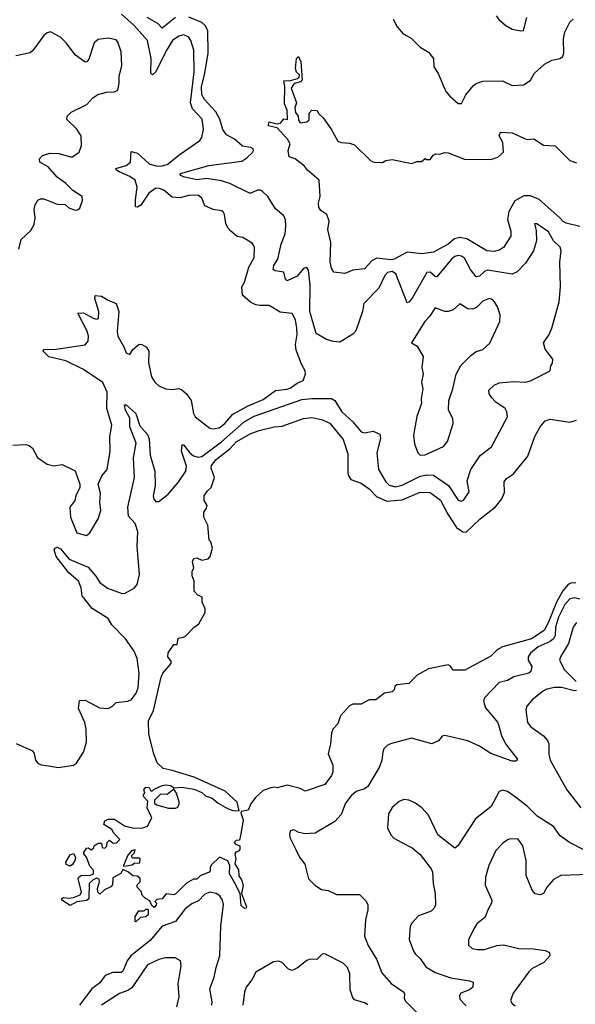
# Model space of a CAD drawing. Extents: x 2199565 to 2323334, y 894172 to 1018966.
# Tile 318 of 440: x 2287858 to 2291238, y 946690 to 952681. Entities that reach past the tile are written whole.
import ezdxf

# ---------------------------------------------------------------- set-up
doc = ezdxf.new("R2010")
doc.units = 0

msp = doc.modelspace()

# ---------------------------------------------------------------- linework, layer by layer
at = {"layer": '0CON10XD'}
for points in [[(2287815, 950092.5), (2287895, 950095.6), (2287915, 950090.6), (2287934.6, 950074.6), (2287965, 950017.8), (2288025, 949976.5), (2288065, 949966.9), (2288115, 949974), (2288195, 949936.2), (2288223.3, 949855), (2288223.8, 949835), (2288200, 949785), (2288193.8, 949755), (2288162.5, 949715), (2288165.8, 949655), (2288205, 949560), (2288265, 949542), (2288285, 949558.8), (2288335.6, 949644.4), (2288350.6, 949695), (2288345.7, 949745), (2288349.7, 949799.7), (2288336, 949855), (2288357.5, 949905), (2288390, 949945), (2288407.1, 950055), (2288407, 950143), (2288418, 950215), (2288387.8, 950315), (2288389.1, 950415), (2288364.1, 950474.1), (2288245, 950552.3), (2288138, 950605), (2288035, 950630.4), (2288000, 950665), (2288004.3, 950675.7), (2288064.6, 950675.4), (2288256.8, 950703.2), (2288274.2, 950725.8), (2288276.9, 950755), (2288271.1, 950781.1), (2288212, 950895), (2288245, 950896.9), (2288305, 950864.4), (2288325, 950859.2), (2288337, 950863), (2288338.6, 950905), (2288314.3, 950985), (2288317, 951003), (2288355, 951000), (2288395, 950974), (2288444.4, 950954.4), (2288460, 950905), (2288451.2, 950785), (2288454.7, 950755), (2288491.1, 950691.1), (2288504.4, 950655), (2288527.5, 950645), (2288546.2, 950675), (2288585, 950706.7), (2288600, 950705), (2288628.8, 950688.8), (2288644, 950665), (2288642.2, 950595), (2288658.6, 950508.6), (2288680, 950475), (2288705, 950454.2), (2288747.5, 950435), (2288785, 950431.1), (2288825, 950436.9), (2288845, 950429.2), (2288872.9, 950405), (2288900.6, 950365), (2288915.7, 950285), (2288925.6, 950265.6), (2289015, 950195.6), (2289035, 950192.5), (2289071.6, 950198.4), (2289105.8, 950224.2), (2289155, 950280.8), (2289248, 950332), (2289339.7, 950370.3), (2289414.4, 950425), (2289485, 950433.2), (2289505, 950441.8), (2289545, 950470), (2289583.3, 950486.7), (2289597.5, 950525), (2289594.3, 950545), (2289571.5, 950585), (2289540.8, 950670.8), (2289536.1, 950705), (2289545.7, 950765), (2289544.8, 950804.8), (2289534.8, 950854.8), (2289515, 950894), (2289442.6, 950902.6), (2289375, 950943.1), (2289318.3, 950941.7), (2289295, 950946.9), (2289262.4, 950962.4), (2289213.6, 951005), (2289210, 951055), (2289225.6, 951085), (2289251.1, 951175), (2289284.5, 951235), (2289285.6, 951295), (2289280.3, 951310.3), (2289272.3, 951322.3), (2289215, 951356.7), (2289181.7, 951361.7), (2289143.3, 951395), (2289123.8, 951415), (2289111.2, 951441.2), (2289104, 951495), (2289095, 951511.2), (2289085, 951518), (2289035, 951526), (2288985, 951548.8), (2288965.4, 951595.4), (2288943.4, 951613.4), (2288887.6, 951612.4), (2288832.7, 951597.3), (2288785, 951601.4), (2288734.4, 951645), (2288708.8, 951655), (2288685, 951655.2), (2288643.6, 951626.4), (2288595, 951552.9), (2288575, 951540.8), (2288563, 951543), (2288561.5, 951585), (2288573.2, 951663.2), (2288559.2, 951705), (2288528.1, 951728.1), (2288462.5, 951755), (2288446.2, 951765), (2288442.5, 951775), (2288505.8, 951794.2), (2288532.5, 951815), (2288535, 951880), (2288575, 951869.6), (2288644.5, 951805), (2288695, 951790.7), (2288725, 951791.6), (2288755, 951801.1), (2288835, 951863.1), (2288953.6, 951946.4), (2288965.6, 951965), (2288976.9, 952015), (2288967.1, 952075), (2288909.2, 952139.2), (2288896.5, 952175), (2288918.9, 952365), (2288918.1, 952495), (2288899.6, 952555), (2288885, 952576.7), (2288855, 952589.4), (2288825, 952580.6), (2288788.1, 952555), (2288748.6, 952491.4), (2288686.2, 952363.8), (2288665, 952345.7), (2288655.5, 952355.5), (2288656.6, 952445), (2288634.6, 952554.6), (2288554.2, 952645), (2288477, 952715)], [(2287837, 948277), (2287935, 948233.3), (2287945.8, 948215.8), (2287954, 948175), (2287968.1, 948158.1), (2287987.5, 948147.5), (2288035, 948140.5), (2288091.5, 948131.5), (2288185.2, 948144.8), (2288202.6, 948157.4), (2288245, 948224), (2288264.4, 948285), (2288262.9, 948365), (2288254.3, 948405), (2288215, 948490), (2288221.7, 948538.3), (2288255, 948541.2), (2288342.5, 948495), (2288395, 948490), (2288422.5, 948505), (2288445, 948527.5), (2288515, 948535.7), (2288538, 948545), (2288567, 948583), (2288578.9, 948615), (2288585.3, 948705), (2288573.1, 948795), (2288555, 948840), (2288500.5, 948915), (2288418.7, 948998.7), (2288395, 949038.5), (2288299.2, 949099.2), (2288238.2, 949175), (2288232.5, 949225), (2288215.9, 949265), (2288156.9, 949315), (2288080.4, 949415), (2288066.5, 949455), (2288073.3, 949466.7), (2288085, 949471.5), (2288105, 949462.2), (2288158.8, 949398.8), (2288275, 949350.9), (2288321.8, 949295), (2288345.9, 949255.9), (2288391.9, 949221.9), (2288475, 949191.5), (2288495, 949190.9), (2288555, 949222.7), (2288572.6, 949245), (2288587.4, 949305), (2288571.9, 949478.1), (2288576, 949565), (2288560.8, 949615), (2288519.8, 949659.8), (2288514.7, 949715), (2288555.2, 949894.8), (2288554.8, 949934.8), (2288549.8, 950015), (2288566.6, 950105), (2288527.5, 950205), (2288526.9, 950256.9), (2288501.5, 950305), (2288495, 950337.5), (2288505, 950338.8), (2288563.5, 950285), (2288589.1, 950209.1), (2288635, 950156.4), (2288645, 950131.4), (2288651.8, 950031.8), (2288679.5, 949935), (2288682.5, 949845), (2288670.2, 949785), (2288673, 949763), (2288685, 949749.3), (2288705, 949750.5), (2288760.2, 949795), (2288822.4, 949865), (2288867.5, 949935), (2288873.4, 949965), (2288842.5, 950055), (2288846.2, 950093.8), (2288855, 950094.2), (2288892.9, 950045), (2288915, 950027.8), (2288945, 950018.6), (2288965, 950023.7), (2289085, 950112.1), (2289223.8, 950235), (2289285, 950269.4), (2289575, 950369.5), (2289635, 950377), (2289755, 950376.7), (2289775, 950364.4), (2289818, 950295), (2289884.8, 950234.8), (2289935, 950174), (2289955, 950167.5), (2290008.5, 950178.5), (2290048.6, 950158.6), (2290052.5, 950132.5), (2290030, 950045), (2290041.2, 949945), (2290085, 949870), (2290105, 949850), (2290145, 949838.8), (2290185, 949849.2), (2290295, 949904), (2290335, 949912.6), (2290375, 949910.8), (2290467.6, 949847.6), (2290525, 949757.5), (2290545, 949751.4), (2290560.3, 949759.7), (2290591.7, 949808.3), (2290580, 949875), (2290602.1, 949945), (2290659.9, 950030.1), (2290728.1, 950081.9), (2290826, 950265), (2290822.5, 950295), (2290812.5, 950315), (2290754, 950355), (2290730.5, 950380.5), (2290714.1, 950404.1), (2290712.7, 950427.3), (2290745, 950458), (2290775, 950472.5), (2290865, 950479.5), (2290935, 950476.5), (2290965, 950484.4), (2291085, 950543.8), (2291088.8, 950575), (2291099.5, 950590.5), (2291101.2, 950615), (2291055, 950676.2), (2291044.3, 950715), (2291079.4, 950765), (2291096.5, 950805), (2291140, 950965), (2291148.9, 951055), (2291144.3, 951205), (2291152.5, 951275), (2291146.5, 951296.5), (2291105.3, 951335.3), (2291075, 951391.4), (2291005, 951440), (2290990, 951440), (2290999.5, 951399.5), (2291001.9, 951335), (2290984.7, 951275.3), (2290935, 951199.4), (2290885, 951147.5), (2290855, 951132.2), (2290705, 951156.7), (2290685, 951148.5), (2290655, 951120.4), (2290635, 951117.3), (2290600.6, 951160.6), (2290565, 951229.5), (2290545, 951242.9), (2290526.2, 951246.2), (2290505, 951240.4), (2290485, 951223.8), (2290395, 951117.1), (2290385, 951117.9), (2290355, 951144.4), (2290335, 951142.2), (2290245, 950986.9), (2290225, 950962.5), (2290215, 950958.8), (2290145.3, 951135.3), (2290125, 951148.2), (2290095, 951143.5), (2290079.1, 951125), (2290043, 951047), (2289952.3, 950955), (2289943.3, 950905), (2289902.7, 950787.3), (2289885, 950768.1), (2289805, 950720), (2289765, 950722.5), (2289725, 950735.7), (2289662.1, 950772.1), (2289623.3, 950905), (2289625.9, 951065.9), (2289615, 951157.5), (2289605, 951174), (2289585, 951168.1), (2289545, 951121.1), (2289485, 951093.1), (2289475, 951103.3), (2289464.2, 951145), (2289412.3, 951152.3), (2289400.8, 951160.8), (2289404.7, 951185), (2289428.4, 951225), (2289448.2, 951315), (2289471.9, 951378.1), (2289477.3, 951425), (2289474.4, 951464.4), (2289465, 951488.8), (2289415, 951530), (2289368.2, 951605), (2289335, 951636.5), (2289323.3, 951643.3), (2289305, 951643.4), (2289265, 951625.6), (2289255, 951626.7), (2289135.4, 951685.4), (2289085, 951701.2), (2288995, 951715.3), (2288935, 951707.7), (2288853.3, 951725), (2288834.2, 951735), (2288836.2, 951745), (2289009.4, 951795), (2289208.8, 951821.2), (2289239.5, 951840.5), (2289275, 951872.5), (2289280.8, 951885), (2289279.2, 951895), (2289265, 951904.3), (2289212.5, 951912.5), (2289165, 951953.8), (2289115, 951980), (2289093.8, 952013.8), (2289075.8, 952075), (2289051.2, 952121.2), (2288981.6, 952195), (2288965, 952224.4), (2288962.8, 952275), (2288981.7, 952345), (2289003.5, 952475), (2289002.8, 952615), (2288987, 952645), (2288965, 952663.7), (2288886.9, 952696.9)], [(2288805, 952694), (2288725, 952630), (2288697.5, 952657.5), (2288634.2, 952695)], [(2290130, 952685), (2290155, 952637.5), (2290190, 952595), (2290238.8, 952568.8), (2290295, 952513.3), (2290345, 952483.3), (2290374.5, 952444.5), (2290377.8, 952395), (2290403.1, 952353.1), (2290450.8, 952245), (2290475, 952216.2), (2290525, 952172), (2290545, 952171.2), (2290573.1, 952225), (2290619.2, 952280.9), (2290635, 952293.8), (2290675, 952306.9), (2290795, 952308.9), (2290855, 952280.8), (2290926.2, 952285), (2290966.1, 952313.9), (2290990.8, 952355), (2291050.2, 952409.8), (2291095.8, 952435.8), (2291145, 952444.4), (2291160.8, 952455), (2291168.6, 952475), (2291166.7, 952565), (2291174.4, 952605), (2291205, 952666.2), (2291225.6, 952684.4)], [(2290757.5, 952705), (2290775, 952680), (2290815, 952646.2), (2290855, 952623.8), (2290906.4, 952613.6), (2290923.6, 952616.4), (2290944.3, 952695)], [(2287852.5, 951285), (2287866.4, 951343.6), (2287925, 951398.8), (2287945.7, 951435), (2287952.5, 951475), (2287946.4, 951526.4), (2287952, 951555), (2287967.3, 951582.7), (2287985, 951592), (2288005, 951591.2), (2288085, 951558.8), (2288135, 951556.2), (2288156.4, 951536.4), (2288195, 951523.3), (2288210, 951525), (2288222.5, 951535), (2288239.3, 951580.7), (2288236.7, 951605), (2288181.2, 951641.2), (2288138, 951685), (2288085, 951722.5), (2288030.8, 951785), (2287980, 951815), (2287978.8, 951835), (2287996.2, 951855), (2288040.9, 951869.1), (2288095, 951867.1), (2288175, 951844), (2288220, 951875), (2288234, 951915), (2288232, 951975), (2288206, 952015), (2288144.4, 952074.4), (2288146, 952095), (2288171.1, 952118.9), (2288266.7, 952165), (2288302.5, 952205), (2288333.9, 952226.1), (2288385, 952241.2), (2288435, 952242.5), (2288455, 952252.5), (2288463.8, 952295), (2288463.8, 952335), (2288478.3, 952401.7), (2288474.4, 952485), (2288455.5, 952545.5), (2288445, 952558.8), (2288395, 952568.6), (2288335, 952560), (2288309.7, 952540.3), (2288279.1, 952440.9), (2288265.8, 952424.2), (2288255, 952422.5), (2288196.2, 952466.2), (2288141.1, 952541.1), (2288105.5, 952575.5), (2288045, 952607.7), (2288025, 952601.8), (2288004.5, 952585), (2287937, 952493), (2287920.5, 952480.5), (2287835, 952462.2)], [(2289770, 951145), (2289755, 951170), (2289746.7, 951205), (2289750, 951325), (2289733.3, 951405), (2289740, 951455), (2289726.7, 951495), (2289690.7, 951520.7), (2289678.3, 951538.3), (2289676.7, 951565), (2289686.2, 951605), (2289678.9, 951705), (2289608.2, 951765), (2289590.3, 951790.3), (2289534.7, 951834.7), (2289496.9, 951846.9), (2289491.2, 951885), (2289503.8, 951925), (2289488, 951955), (2289425, 952022.5), (2289370, 952035), (2289375, 952060), (2289425, 952047.5), (2289445, 952052.5), (2289465, 952077.5), (2289486.2, 952073.8), (2289485, 952130), (2289468.9, 952168.9), (2289470.5, 952275), (2289465, 952310), (2289505, 952311.9), (2289547.5, 952322.5), (2289559.1, 952330.9), (2289560, 952345), (2289542.7, 952362.7), (2289536.2, 952385), (2289541.2, 952445), (2289555, 952458), (2289568.2, 952425), (2289575.8, 952315.8), (2289566.3, 952303.7), (2289527.8, 952292.2), (2289509.1, 952265), (2289541.9, 952175), (2289531.5, 952145), (2289535, 952116.7), (2289551.2, 952095), (2289555, 952070), (2289565, 952053.3), (2289605, 952060), (2289618.3, 952071.7), (2289618.3, 952111.7), (2289635, 952130), (2289668.3, 952128.3), (2289675, 952110), (2289705, 952083.3), (2289752.5, 952015), (2289793, 951943), (2289815, 951933.3), (2289865, 951930), (2289895, 951920), (2289995, 951822), (2290015, 951813.8), (2290065, 951812.5), (2290086.1, 951823.9), (2290125, 951831.2), (2290243.6, 951806.4), (2290275, 951817.5), (2290301.7, 951818.3), (2290325, 951837.5), (2290335, 951830), (2290355, 951830), (2290373.6, 951856.4), (2290390, 951865), (2290415, 951863.3), (2290445, 951873.8), (2290465, 951871.2), (2290565, 951832.9), (2290725, 951830.5), (2290766, 951844), (2290800.6, 951875), (2290797.1, 951935), (2290776, 951975), (2290783.9, 951996.1), (2290855, 951992), (2290925, 951960.8), (2290945, 951952.5), (2290985.7, 951955.7), (2291045, 951917.5), (2291115, 951913.8), (2291205, 951823.8), (2291245, 951811.2)], [(2291265, 951423.5), (2291182.7, 951442.7), (2291165, 951452.7), (2291145, 951475.4), (2291017.9, 951587.9), (2290965, 951609.6), (2290925, 951609), (2290871, 951579), (2290833.2, 951515), (2290825.8, 951465), (2290845.5, 951394.5), (2290846.9, 951365), (2290800.8, 951295), (2290775, 951278.1), (2290745, 951270.5), (2290700, 951275), (2290578.8, 951348.8), (2290535, 951355.8), (2290503, 951347), (2290464.4, 951315), (2290375, 951267.5), (2290305, 951256.2), (2290215, 951265.8), (2290135.7, 951225), (2290115, 951220.6), (2290030.7, 951229.3), (2290003.3, 951216.7), (2289955, 951166.2), (2289885, 951157.5), (2289835, 951137.5), (2289770, 951145)], [(2290295, 950032), (2290325, 950034.3), (2290436.2, 950085), (2290461.4, 950115), (2290495.8, 950225), (2290492.5, 950255), (2290465.8, 950305), (2290468.6, 950365), (2290492.9, 950435), (2290514.3, 950525), (2290542.6, 950577.4), (2290602.4, 950637.6), (2290635, 950662), (2290675.5, 950674.5), (2290717.9, 950712.1), (2290778.6, 950845), (2290782, 950885), (2290765.7, 950935), (2290747.1, 950965), (2290735, 950979.2), (2290715.7, 950985.7), (2290675, 950968.1), (2290638.3, 950931.7), (2290615, 950919.2), (2290585, 950921.4), (2290535, 950952.5), (2290494.4, 950915.6), (2290465, 950905.8), (2290445, 950905.8), (2290385, 950928.8), (2290351.4, 950875), (2290322.9, 950845), (2290258.6, 950741.4), (2290242.5, 950715), (2290276.2, 950695), (2290312.3, 950632.3), (2290303.8, 950565), (2290313.3, 950525), (2290302, 950475), (2290310, 950435), (2290300, 950375), (2290302.5, 950345), (2290275, 950267.5), (2290253.4, 950153.4), (2290260.9, 950100.9), (2290280, 950045), (2290295, 950032)], [(2291242.5, 949252.5), (2291215, 949255.1), (2291194.8, 949245), (2291163.4, 949206.6), (2291123, 949137), (2291075, 949014.7), (2291049.2, 948965), (2290971.6, 948915), (2290796.2, 948865), (2290763.1, 948846.9), (2290725, 948808.6), (2290567, 948723), (2290495, 948723.3), (2290478, 948748), (2290465, 948756.2), (2290345, 948731.2), (2290277, 948693), (2290225, 948643.3), (2290152.5, 948635), (2290141.2, 948625), (2290135.9, 948604.1), (2290125, 948592.5), (2290076.4, 948583.6), (2290025, 948543.3), (2289985, 948542.5), (2289935, 948517.5), (2289885, 948517.5), (2289863.6, 948506.4), (2289810, 948445), (2289793.6, 948396.4), (2289763.3, 948365), (2289755, 948340), (2289748.8, 948275), (2289734, 948215), (2289762, 948145), (2289763.8, 948105), (2289755, 948082.5), (2289715, 948027.5), (2289595, 947987.5), (2289565, 948002.5), (2289485, 948023.3), (2289425, 948006.7), (2289405, 948012.5), (2289385, 948007.5), (2289339.3, 947990.7), (2289291.7, 947948.3), (2289265, 947910), (2289248.1, 947871.9), (2289205.9, 947864.1), (2289202.5, 947855), (2289218.1, 947811.9), (2289204, 947725), (2289195, 947690), (2289175, 947687.5), (2289163.3, 947675), (2289170, 947665), (2289197.5, 947655), (2289197, 947633), (2289188.3, 947621.7), (2289173.6, 947616.4), (2289167.5, 947605), (2289172, 947575), (2289167.5, 947545), (2289188, 947508), (2289191.7, 947471.7), (2289207.7, 947447.7), (2289218, 947415), (2289206.2, 947365), (2289237.5, 947282.5), (2289235.6, 947274.4), (2289225, 947272.9), (2289205, 947292), (2289200, 947365), (2289165, 947432), (2289134.2, 947484.2), (2289135.8, 947535), (2289125, 947563.3), (2289073.8, 947586.2), (2289025, 947540), (2289017.5, 947525), (2289017, 947503), (2289010, 947495), (2288955, 947472.5), (2288935, 947452.5), (2288915, 947452.5), (2288871.7, 947428.3), (2288810, 947365), (2288795, 947357.5), (2288748.3, 947361.7), (2288725, 947332.5), (2288691.7, 947328.3), (2288680, 947315), (2288690, 947305), (2288687, 947293), (2288675, 947280), (2288661.7, 947291.7), (2288650, 947320), (2288623.9, 947333.9), (2288603.6, 947353.6), (2288597, 947377), (2288573, 947403), (2288573, 947417), (2288590, 947435), (2288590, 947455), (2288575, 947470), (2288545, 947472.5), (2288520, 947495), (2288485, 947510), (2288473, 947487), (2288425, 947460), (2288421.7, 947418.3), (2288412.5, 947405), (2288373.9, 947386.1), (2288345, 947360), (2288333, 947373), (2288330, 947395), (2288342.5, 947435), (2288341.7, 947451.7), (2288325, 947457.5), (2288305, 947447.5), (2288280, 947425), (2288278.3, 947331.7), (2288265, 947322.5), (2288205, 947314), (2288165, 947291.2), (2288113.8, 947325), (2288113.3, 947335), (2288125, 947340), (2288155, 947336), (2288185, 947340.8), (2288225, 947356.7), (2288233.8, 947375), (2288213.6, 947453.6), (2288217.5, 947465), (2288233.6, 947476.4), (2288285, 947473.3), (2288306.7, 947485), (2288307, 947507), (2288285, 947530), (2288263.3, 947585), (2288247.5, 947605), (2288247.5, 947615), (2288265, 947640), (2288275, 947642.5), (2288295, 947630), (2288308.3, 947641.7), (2288310, 947655), (2288335, 947670), (2288355, 947670), (2288360, 947645), (2288375, 947640), (2288387, 947653), (2288390, 947675), (2288405, 947690), (2288423.8, 947673.8), (2288445, 947670), (2288467, 947693), (2288431.2, 947731.2), (2288417.5, 947755), (2288370, 947785), (2288375, 947807.5), (2288395, 947816.7), (2288435, 947816.7), (2288495, 947776.7), (2288551.2, 947761.2), (2288605.9, 947764.1), (2288636, 947775), (2288662, 947825), (2288632.5, 947885), (2288637, 947927), (2288610, 947955), (2288610, 947965), (2288620, 947975), (2288613.3, 947995), (2288625, 948012.5), (2288645, 948010), (2288655, 947990), (2288665, 947990), (2288675, 948000), (2288725, 948022.5), (2288745, 948025.8), (2288775, 948021.2), (2288797.5, 948007.5), (2288845, 948012.5), (2288918.6, 947998.6), (2288965, 947979.4), (2288988, 947958), (2289028.8, 947945), (2289065, 947913.3), (2289121.2, 947881.2), (2289155, 947869.1), (2289193.3, 947866.7), (2289181.1, 947921.1), (2289107.9, 947987.9), (2288918.3, 948071.7), (2288785, 948114), (2288730, 948125), (2288695, 948160), (2288673.3, 948215), (2288643.3, 948335), (2288640.8, 948415), (2288672, 948478), (2288718.3, 948681.7), (2288728.8, 948705), (2288780, 948765), (2288778.3, 948778.3), (2288758.8, 948805), (2288760.5, 948829.5), (2288795, 948880), (2288815, 948880), (2288821.7, 948918.3), (2288855, 948923.3), (2288868.3, 948931.7), (2288917, 948983), (2288947.5, 949005), (2288986.7, 949075), (2288986.4, 949096.4), (2288967, 949137), (2288967, 949167), (2288940.7, 949180.7), (2288920, 949205), (2288920, 949265), (2288907, 949297), (2288906.7, 949325), (2288916.7, 949345), (2288910, 949385), (2288917, 949403), (2288935, 949407.5), (2288965, 949392.5), (2289005, 949400), (2289015.9, 949414.1), (2289030, 949465), (2289020, 949505), (2289010, 949515), (2289003.3, 949605), (2288977.5, 949655), (2288977.5, 949685), (2288995, 949710), (2288997.5, 949725), (2288980, 949755), (2288980, 949785), (2289000, 949815), (2289023.3, 949835), (2289042, 949895), (2289021.9, 949951.9), (2289025, 949968.8), (2289052.5, 950005), (2289138.3, 950071.7), (2289175, 950112.7), (2289265, 950163.3), (2289315, 950181.1), (2289405, 950204.4), (2289455, 950208.6), (2289584.6, 950255.4), (2289635, 950260.8), (2289695, 950249.2), (2289745, 950227.1), (2289825, 950127.5), (2289855, 950040), (2289854.3, 949924.3), (2289858, 949905), (2289873.4, 949883.4), (2289935, 949862), (2289985, 949826.5), (2290029.5, 949779.5), (2290092.2, 949752.2), (2290185, 949758.9), (2290295, 949806.7), (2290355, 949805.3), (2290417.6, 949757.6), (2290462.4, 949672.4), (2290515, 949592.3), (2290555, 949565.4), (2290575, 949562.9), (2290660, 949645), (2290751.8, 949718.2), (2290790.9, 949765), (2290808.5, 949805), (2290805, 949870), (2290820.7, 949889.3), (2290861.7, 949918.3), (2290950, 950025), (2290991.2, 950145), (2291024.6, 950205), (2291055, 950240.6), (2291085, 950251.1), (2291205, 950232.7), (2291246.3, 950243.7)], [(2291265, 949154.8), (2291235, 949163.6), (2291205, 949158), (2291175, 949123.8), (2291135.2, 949045), (2291117.6, 948985), (2291115.2, 948935), (2291106.1, 948915), (2291085, 948898.9), (2291012.7, 948865), (2290965, 948826.5), (2290951.1, 948805), (2290951.9, 948785), (2290973.3, 948745), (2290968.5, 948715), (2290955, 948704.7), (2290865, 948682.3), (2290825, 948661.2), (2290775, 948648.8), (2290685, 948556), (2290680.6, 948535), (2290691.9, 948495), (2290766.5, 948405), (2290789.5, 948325), (2290813.8, 948275), (2290884.3, 948185), (2290884, 948175), (2290875, 948170), (2290855, 948170), (2290725, 948216.5), (2290655, 948260.3), (2290583.7, 948293.7), (2290445, 948325.8), (2290428.8, 948321.2), (2290405.7, 948294.3), (2290365, 948276.2), (2290240.8, 948309.2), (2290114.4, 948275.6), (2290093.8, 948265), (2290074, 948245), (2290066.2, 948225), (2290061.5, 948175), (2290047.1, 948135), (2289975, 948015.8), (2289955, 948000.6), (2289905, 947984.4), (2289875, 947958.5), (2289840.9, 947915), (2289813.8, 947846.2), (2289775, 947802.5), (2289655, 947732.7), (2289595, 947727.1), (2289555.6, 947735.6), (2289525, 947751.2), (2289504, 947746), (2289498.8, 947725), (2289502, 947705), (2289536.3, 947636.3), (2289561.1, 947585), (2289592.6, 947542.6), (2289615, 947453.8), (2289654.2, 947415), (2289695, 947389.5), (2289735, 947382.2), (2289785, 947357.8), (2289925, 947358.8), (2289965, 947317.5), (2289976.1, 947296.1), (2289976.1, 947266.1), (2289960.8, 947205), (2289955.6, 947105), (2289977.8, 947047.8), (2290028.2, 946965), (2290061.1, 946881.1), (2290117.1, 946817.1), (2290194.5, 946765), (2290200, 946755), (2290197.8, 946725), (2290207.2, 946707.2), (2290271.9, 946641.9)], [(2291245, 949014.3), (2291225, 948986), (2291196.2, 948885), (2291147.5, 948805), (2291142.2, 948785), (2291173.3, 948725), (2291244.4, 948655)], [(2291245, 948600), (2291232.9, 948597.1), (2291155, 948618.2), (2291111.5, 948618.5), (2291065, 948608.8), (2291045, 948598.5), (2290975, 948542.5), (2290943.5, 948505), (2290938.3, 948481.7), (2290948.5, 948405), (2290968, 948378), (2291044.1, 948324.1), (2291070, 948295), (2291077.5, 948275), (2291077, 948213), (2291084.5, 948175), (2291186.2, 947995), (2291272.9, 947885)], [(2288805, 947883.3), (2288819.3, 947890.7), (2288830, 947915), (2288812.5, 947975), (2288795, 948000), (2288755, 947967.5), (2288715, 947970), (2288678.3, 947931.7), (2288677.5, 947915), (2288690, 947905), (2288763.9, 947883.9), (2288805, 947883.3)], [(2291295, 947628.9), (2291202.9, 947675), (2291145.6, 947715), (2291105, 947772.2), (2291006.7, 947835), (2290945.2, 947895.2), (2290875, 947950), (2290825, 947984.3), (2290795, 947994), (2290774.2, 947985.8), (2290726.5, 947893.5), (2290631.7, 947818.3), (2290524, 947655), (2290505, 947640), (2290401.7, 947721.7), (2290345, 947841.2), (2290305.5, 947885.5), (2290265, 947914.2), (2290225, 947932.5), (2290195, 947935.8), (2290166.7, 947925), (2290125, 947888), (2290101.3, 947848.7), (2290096, 947765), (2290115, 947721.2), (2290135, 947702), (2290183.3, 947675), (2290245, 947642.5), (2290295, 947602.5), (2290361.9, 947515), (2290370, 947495), (2290373.8, 947425), (2290385.6, 947365), (2290387.1, 947295), (2290380, 947275), (2290361.9, 947258.1), (2290285, 947228.1), (2290244.3, 947185), (2290234.2, 947165), (2290227.1, 947085), (2290254.6, 947014.6), (2290266, 946995), (2290295, 946970), (2290329.4, 946919.4), (2290385, 946883.6), (2290480.9, 946850.9), (2290594.2, 946834.2), (2290616, 946826), (2290615, 946793.8), (2290595, 946778), (2290541.3, 946758.7), (2290533.1, 946745), (2290535, 946721.2), (2290575, 946682)], [(2291325, 947479.6), (2291150, 947475), (2291105, 947449.2), (2291067.1, 947405), (2291045, 947364), (2291025, 947357.5), (2290995, 947362.9), (2290975.6, 947385), (2290940.4, 947475), (2290939.2, 947565), (2290920, 947655), (2290890, 947695), (2290845, 947698), (2290825, 947691.2), (2290795, 947668), (2290754.5, 947625.5), (2290711.4, 947535), (2290691.9, 947465), (2290690, 947415), (2290731.4, 947325), (2290728, 947305), (2290705.7, 947264.3), (2290689.3, 947220.7), (2290640.1, 947179.9), (2290624.1, 947155.9), (2290589.2, 947085), (2290589.5, 947049.5), (2290610.9, 947030.9), (2290643.2, 947023.2), (2290685, 947024.5), (2290761.7, 947048.3), (2290801.3, 947051.3), (2290895, 947030.6), (2290985, 947028.5), (2291055, 947018.2), (2291081.2, 947005), (2291083.8, 946985), (2291046, 946944), (2290975, 946907.5), (2290955, 946888.6), (2290861.2, 946758.8), (2290844.4, 946714.4), (2290853.8, 946695), (2290871.7, 946681.7)], [(2288490, 947530), (2288505, 947532.5), (2288541.7, 947538.3), (2288555, 947550), (2288588.3, 947551.7), (2288590, 947575), (2288585, 947580), (2288545, 947580), (2288540, 947585), (2288540, 947595), (2288555, 947610), (2288560, 947630), (2288537.5, 947625), (2288515, 947597.5), (2288490, 947535), (2288490, 947530)], [(2288165, 947530), (2288140.7, 947540.7), (2288137.5, 947555), (2288165, 947600), (2288185, 947607.5), (2288196.4, 947586.4), (2288193.3, 947565), (2288179.3, 947540.7), (2288165, 947530)], [(2289026.7, 946685), (2289028.9, 946705), (2289015.5, 946785), (2289041.8, 946855), (2289052.9, 946915), (2289075.5, 946985), (2289082.2, 947165), (2289097.6, 947297.6), (2289092.5, 947325), (2289075, 947351.2), (2289052.9, 947365), (2289015, 947373.2), (2288985, 947360.8), (2288945, 947320.3), (2288905, 947301.9), (2288865, 947272.2), (2288805, 947194.2), (2288724.1, 947165), (2288651.2, 947078.8), (2288533.4, 946985), (2288512.5, 946955), (2288485, 946891.1), (2288475, 946884.6), (2288425, 946883), (2288378.5, 946865), (2288345, 946820.8), (2288296.7, 946785), (2288265, 946742.9), (2288220.9, 946685)], [(2288565, 947192.5), (2288560, 947195), (2288560, 947225), (2288581.7, 947258.3), (2288615, 947260), (2288625, 947270), (2288638.3, 947268.3), (2288640, 947235), (2288625, 947222.5), (2288591.7, 947218.3), (2288565, 947192.5)], [(2288814.7, 946675.3), (2288828.4, 946735), (2288821.3, 946815), (2288840, 946925), (2288835.7, 946955.7), (2288804.2, 946974.2), (2288745, 946973.3), (2288705, 946963.3), (2288635, 946930.9), (2288539.8, 946790.2), (2288515, 946773.6), (2288465, 946755.5), (2288355.6, 946685)], [(2289975, 946688.1), (2289955, 946700), (2289895, 946717.5), (2289881.9, 946735), (2289869.1, 946779.1), (2289866, 946875), (2289851.9, 946915), (2289825, 946940.8), (2289715, 946998.5), (2289698.8, 946995), (2289665, 946962.9), (2289625, 946965.8), (2289605, 946957.5), (2289548, 946912), (2289515, 946895.8), (2289494, 946904), (2289455, 946945.6), (2289432.1, 946952.1), (2289401.1, 946948.9), (2289294.5, 946885), (2289270.7, 946839.3), (2289235.5, 946795), (2289225.8, 946764.2), (2289215.9, 946685)]]:
    msp.add_lwpolyline(points, dxfattribs=at)

doc.saveas('drawing.dxf')
